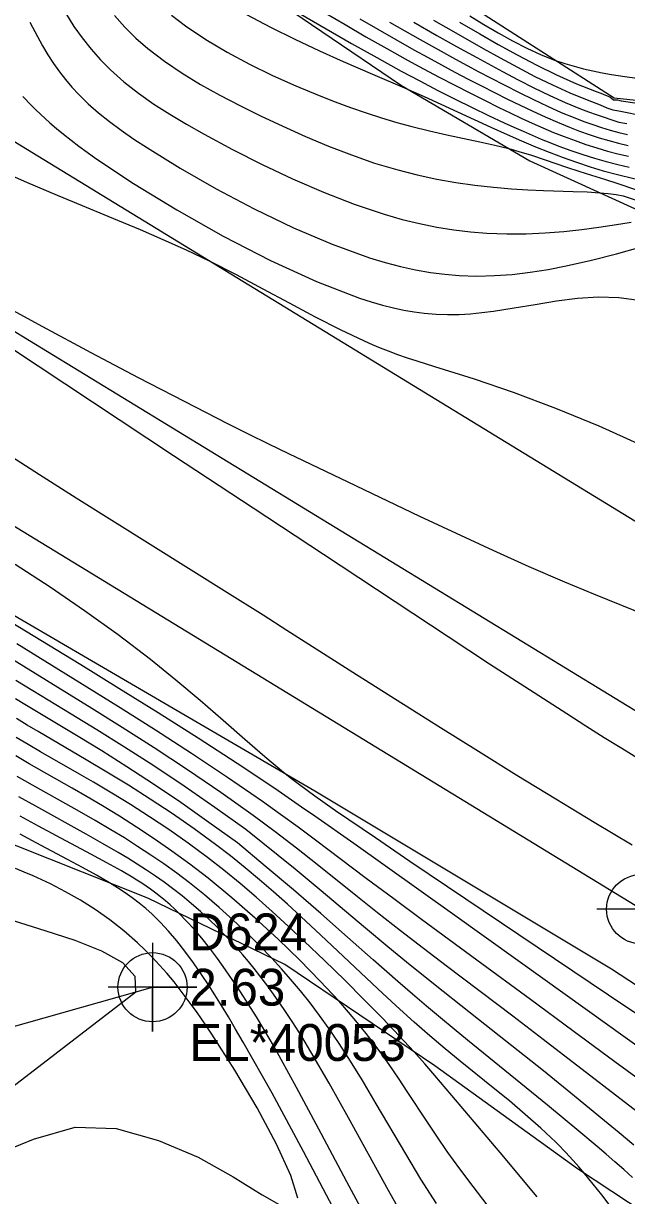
# Model space of a CAD drawing. Extents: x 2356077 to 2359823, y 225951 to 227822.
# Drawn here: x 2357415.2 to 2357456.1, y 226761.5 to 226841 of the extents above; entities that cross this region are included whole.
import ezdxf

# ---------------------------------------------------------------- set-up
doc = ezdxf.new("R2010")
doc.units = 0
for name, color, linetype in [('DTM Contours Major', 7, 'Continuous'), ('DTM Contours Minor', 7, 'Continuous'), ('Exist DTM Breakline', 7, 'Continuous'), ('Exist DTM Breakline Cogo Comment', 7, 'Continuous'), ('Exist DTM Breakline Cogo Elevation', 7, 'Continuous'), ('Exist DTM Breakline Cogo Number', 7, 'Continuous'), ('Exist DTM Breakline Cogo Point CELL', 7, 'Continuous'), ('Exist DTM Crownline', 7, 'Continuous'), ('Exist Roads EOP', 7, 'Continuous'), ('Exist Roads EOP Cogo Point CELL', 7, 'Continuous'), ('PH Exist DTM Breakline', 7, 'Continuous')]:
    doc.layers.add(name, color=color, linetype=linetype)

msp = doc.modelspace()

# ---------------------------------------------------------------- linework, layer by layer
at = {"layer": 'DTM Contours Major'}
for points in [[(2357418.055, 226841.706), (2357418.614, 226840.781), (2357419.189, 226840.016), (2357419.795, 226839.25), (2357420.43, 226838.532), (2357421.095, 226837.859), (2357422.02, 226837.03), (2357423, 226836.258), (2357424.035, 226835.531), (2357425.123, 226834.835), (2357426.264, 226834.158), (2357427.459, 226833.486), (2357429.378, 226832.455), (2357431.386, 226831.435), (2357433.453, 226830.456), (2357435.544, 226829.547), (2357437.627, 226828.735), (2357439.67, 226828.05), (2357440.884, 226827.705), (2357442.074, 226827.416), (2357443.241, 226827.181), (2357444.389, 226826.997), (2357445.52, 226826.861), (2357446.637, 226826.773), (2357447.983, 226826.724), (2357449.306, 226826.734), (2357450.6, 226826.792), (2357451.857, 226826.892), (2357453.073, 226827.025), (2357454.24, 226827.181), (2357455.722, 226827.41), (2357456.43, 226827.521)], [(2357435.618, 226841.738), (2357437.017, 226840.916), (2357438.433, 226840.098), (2357439.853, 226839.292), (2357441.26, 226838.509), (2357442.342, 226837.921), (2357443.406, 226837.354), (2357444.451, 226836.808), (2357445.475, 226836.284), (2357446.475, 226835.781), (2357447.451, 226835.301), (2357448.219, 226834.93), (2357448.972, 226834.574), (2357449.711, 226834.235), (2357450.439, 226833.913), (2357451.157, 226833.61), (2357451.868, 226833.325), (2357452.615, 226833.046), (2357453.355, 226832.789), (2357454.087, 226832.555), (2357454.813, 226832.343), (2357455.53, 226832.153), (2357456.24, 226831.985)], [(2357444.786, 226841.083), (2357446.149, 226840.283), (2357447.393, 226839.572), (2357448.687, 226838.858), (2357450.015, 226838.162), (2357451.363, 226837.503), (2357452.715, 226836.902), (2357454.057, 226836.38), (2357454.355, 226836.275), (2357454.682, 226836.127), (2357454.972, 226836.007), (2357455.234, 226835.817), (2357455.49, 226835.809), (2357455.749, 226835.746), (2357456.834, 226835.579)], [(2357460.34, 226766.891), (2357455.311, 226770.567), (2357452.46, 226772.675), (2357449.595, 226774.798), (2357445.955, 226777.469), (2357442.197, 226780.225), (2357440.317, 226781.615), (2357438.458, 226783.002), (2357435.005, 226785.604), (2357433.835, 226786.474), (2357432.638, 226787.349), (2357431.404, 226788.231), (2357429.048, 226789.855), (2357426.607, 226791.476), (2357424.153, 226793.059), (2357421.761, 226794.571), (2357419.504, 226795.975), (2357414.755, 226798.906)], [(2357450.046, 226761.398), (2357448.898, 226762.795), (2357447.793, 226764.116), (2357444.265, 226768.275), (2357443.116, 226769.631), (2357442.431, 226770.418), (2357441.672, 226771.262), (2357440.677, 226772.333), (2357439.547, 226773.515), (2357438.311, 226774.778), (2357436.996, 226776.093), (2357435.632, 226777.428), (2357434.247, 226778.752), (2357433.158, 226779.771), (2357432.07, 226780.764), (2357430.983, 226781.727), (2357429.892, 226782.659), (2357428.796, 226783.559), (2357427.692, 226784.423), (2357426.384, 226785.393), (2357425.07, 226786.314), (2357423.76, 226787.188), (2357422.463, 226788.015), (2357421.187, 226788.797), (2357419.943, 226789.536), (2357419.012, 226790.077), (2357416.358, 226791.595), (2357415.52, 226792.081), (2357414.703, 226792.565)], [(2357436.422, 226760.284), (2357434.203, 226764.474), (2357432.061, 226768.428), (2357430.107, 226771.904), (2357429.593, 226772.785), (2357429.102, 226773.609), (2357428.632, 226774.381), (2357428.181, 226775.102), (2357427.748, 226775.777), (2357427.33, 226776.409), (2357426.732, 226777.276), (2357426.157, 226778.063), (2357425.596, 226778.778), (2357425.042, 226779.429), (2357424.487, 226780.025), (2357423.924, 226780.572), (2357423.491, 226780.956), (2357423.044, 226781.323), (2357422.579, 226781.676), (2357422.091, 226782.021), (2357421.575, 226782.361), (2357421.027, 226782.702), (2357420.149, 226783.218), (2357419.201, 226783.746), (2357418.198, 226784.288), (2357416.073, 226785.42), (2357414.977, 226786.012)]]:
    msp.add_lwpolyline(points, dxfattribs=at)
at = {"layer": 'DTM Contours Minor'}
for points in [[(2357415.63, 226841.093), (2357416.488, 226839.482), (2357416.856, 226838.868), (2357417.237, 226838.282), (2357417.634, 226837.723), (2357418.05, 226837.186), (2357418.486, 226836.671), (2357418.946, 226836.175), (2357419.593, 226835.544), (2357420.289, 226834.934), (2357421.035, 226834.338), (2357421.836, 226833.747), (2357422.693, 226833.154), (2357423.608, 226832.552), (2357425.831, 226831.178), (2357428.275, 226829.779), (2357430.861, 226828.415), (2357433.509, 226827.142), (2357436.14, 226826.02), (2357438.676, 226825.105), (2357439.744, 226824.782), (2357440.784, 226824.509), (2357441.801, 226824.286), (2357442.8, 226824.112), (2357443.787, 226823.984), (2357444.767, 226823.903), (2357445.961, 226823.865), (2357447.156, 226823.89), (2357448.356, 226823.975), (2357449.564, 226824.115), (2357450.783, 226824.307), (2357452.017, 226824.546), (2357453.727, 226824.939), (2357455.418, 226825.379), (2357457.035, 226825.831)], [(2357421.371, 226841.526), (2357422.08, 226840.744), (2357422.834, 226840.004), (2357423.634, 226839.304), (2357424.759, 226838.435), (2357425.955, 226837.621), (2357427.214, 226836.853), (2357428.526, 226836.122), (2357429.881, 226835.42), (2357431.271, 226834.737), (2357432.788, 226834.022), (2357434.328, 226833.332), (2357435.884, 226832.679), (2357437.45, 226832.074), (2357439.02, 226831.53), (2357440.587, 226831.058), (2357441.914, 226830.72), (2357443.23, 226830.439), (2357444.532, 226830.21), (2357445.816, 226830.027), (2357447.079, 226829.887), (2357448.315, 226829.785), (2357449.415, 226829.72), (2357450.484, 226829.674), (2357452.499, 226829.605), (2357453.431, 226829.564), (2357454.305, 226829.507), (2357454.863, 226829.456), (2357455.396, 226829.395), (2357455.89, 226829.306), (2357456.773, 226829.007)], [(2357425.234, 226841.561), (2357426.197, 226840.834), (2357427.562, 226839.918), (2357429.016, 226839.051), (2357430.536, 226838.235), (2357432.1, 226837.471), (2357433.684, 226836.76), (2357435.266, 226836.104), (2357436.336, 226835.686), (2357437.395, 226835.295), (2357438.445, 226834.931), (2357439.486, 226834.594), (2357440.519, 226834.284), (2357441.545, 226834.002), (2357442.745, 226833.705), (2357443.923, 226833.438), (2357446.154, 226832.963), (2357447.179, 226832.737), (2357448.123, 226832.507), (2357448.508, 226832.404), (2357448.878, 226832.298), (2357449.587, 226832.08), (2357450.581, 226831.749), (2357452.027, 226831.256), (2357452.876, 226830.973), (2357453.742, 226830.694), (2357454.617, 226830.426), (2357455.512, 226830.133), (2357456.795, 226829.702)], [(2357430.326, 226841.603), (2357431.951, 226840.741), (2357433.613, 226839.92), (2357435.272, 226839.145), (2357436.889, 226838.422), (2357438.88, 226837.562), (2357441.039, 226836.638), (2357441.294, 226836.527), (2357442.387, 226836.039), (2357443.505, 226835.529), (2357446.902, 226833.962), (2357448.01, 226833.462), (2357448.979, 226833.037), (2357449.929, 226832.635), (2357450.866, 226832.257), (2357451.8, 226831.904), (2357452.725, 226831.577), (2357453.637, 226831.278), (2357454.533, 226831.008), (2357455.412, 226830.768), (2357456.705, 226830.453)], [(2357434.02, 226841.635), (2357435.742, 226840.622), (2357437.462, 226839.632), (2357439.162, 226838.676), (2357440.824, 226837.766), (2357442.083, 226837.094), (2357443.307, 226836.457), (2357444.493, 226835.855), (2357445.641, 226835.287), (2357446.749, 226834.754), (2357447.816, 226834.254), (2357448.459, 226833.96), (2357449.089, 226833.679), (2357449.706, 226833.411), (2357450.314, 226833.155), (2357450.914, 226832.912), (2357451.508, 226832.682), (2357452.326, 226832.382), (2357453.137, 226832.107), (2357453.938, 226831.856), (2357454.73, 226831.629), (2357455.511, 226831.427), (2357456.28, 226831.25)], [(2357438.01, 226841.311), (2357439.234, 226840.6), (2357440.459, 226839.9), (2357441.677, 226839.216), (2357442.617, 226838.698), (2357443.548, 226838.193), (2357444.468, 226837.702), (2357445.377, 226837.224), (2357446.275, 226836.759), (2357447.16, 226836.307), (2357448.035, 226835.867), (2357448.897, 226835.442), (2357449.748, 226835.036), (2357450.588, 226834.651), (2357451.416, 226834.29), (2357452.234, 226833.957), (2357452.913, 226833.7), (2357453.585, 226833.463), (2357454.251, 226833.248), (2357454.91, 226833.052), (2357455.565, 226832.877), (2357456.214, 226832.722)], [(2357440.029, 226841.094), (2357441.072, 226840.492), (2357442.11, 226839.902), (2357442.915, 226839.452), (2357444.513, 226838.574), (2357446.1, 226837.723), (2357446.891, 226837.306), (2357447.861, 226836.8), (2357448.827, 226836.308), (2357449.787, 226835.834), (2357450.738, 226835.385), (2357451.678, 226834.966), (2357452.604, 226834.584), (2357453.214, 226834.352), (2357453.817, 226834.138), (2357454.415, 226833.943), (2357455.009, 226833.765), (2357455.595, 226833.598), (2357456.184, 226833.461)], [(2357441.689, 226841.074), (2357443.232, 226840.187), (2357444.583, 226839.427), (2357445.947, 226838.675), (2357447.693, 226837.731), (2357448.76, 226837.17), (2357449.831, 226836.627), (2357450.898, 226836.112), (2357451.955, 226835.634), (2357452.995, 226835.204), (2357453.529, 226835.002), (2357454.058, 226834.815), (2357455.59, 226834.299), (2357456.137, 226834.211)], [(2357443.012, 226841.228), (2357444.677, 226840.262), (2357446.393, 226839.289), (2357447.535, 226838.655), (2357448.705, 226838.023), (2357449.892, 226837.408), (2357451.086, 226836.824), (2357452.273, 226836.286), (2357453.444, 226835.809), (2357454.327, 226835.484), (2357454.779, 226835.272), (2357455.174, 226835.138), (2357455.597, 226835.071), (2357456.03, 226834.975), (2357456.911, 226834.787)], [(2357445.475, 226841.503), (2357446.432, 226840.92), (2357447.396, 226840.354), (2357448.366, 226839.817), (2357449.339, 226839.32), (2357450.312, 226838.874), (2357451.281, 226838.489), (2357451.914, 226838.275), (2357452.546, 226838.088), (2357453.179, 226837.925), (2357453.814, 226837.783), (2357454.452, 226837.657), (2357455.096, 226837.544), (2357456.001, 226837.402), (2357458.756, 226837.013)], [(2357415.149, 226836.037), (2357415.737, 226835.439), (2357416.039, 226835.144), (2357416.347, 226834.85), (2357416.665, 226834.557), (2357416.993, 226834.264), (2357417.445, 226833.875), (2357417.922, 226833.483), (2357418.425, 226833.085), (2357418.957, 226832.68), (2357419.521, 226832.266), (2357420.118, 226831.841), (2357422.674, 226830.136), (2357425.597, 226828.347), (2357428.739, 226826.575), (2357431.952, 226824.92), (2357435.089, 226823.483), (2357438.002, 226822.363), (2357438.794, 226822.109), (2357439.558, 226821.889), (2357440.295, 226821.704), (2357441.009, 226821.552), (2357441.702, 226821.433), (2357442.379, 226821.345), (2357443.185, 226821.278), (2357443.975, 226821.252), (2357444.754, 226821.263), (2357445.529, 226821.307), (2357446.304, 226821.38), (2357447.084, 226821.478), (2357448.487, 226821.696), (2357449.912, 226821.94), (2357451.347, 226822.172), (2357452.78, 226822.352), (2357454.198, 226822.443), (2357455.588, 226822.407), (2357456.783, 226822.242)], [(2357413.246, 226831.182), (2357415.414, 226830.24), (2357417.497, 226829.35), (2357418.527, 226828.917), (2357421.574, 226827.656), (2357423.113, 226827.011), (2357424.664, 226826.341), (2357426.229, 226825.635), (2357427.807, 226824.883), (2357429.621, 226823.964), (2357431.435, 226823.005), (2357433.231, 226822.041), (2357434.989, 226821.106), (2357436.69, 226820.237), (2357438.314, 226819.466), (2357438.861, 226819.226), (2357439.399, 226819.001), (2357439.931, 226818.79), (2357440.577, 226818.549), (2357441.225, 226818.322), (2357441.883, 226818.104), (2357443.09, 226817.724), (2357445.058, 226817.114), (2357445.769, 226816.886), (2357448.411, 226815.982), (2357451.28, 226814.909), (2357454.223, 226813.708), (2357457.087, 226812.421)], [(2357457.587, 226800.803), (2357453.887, 226802.291), (2357451.932, 226803.097), (2357449.515, 226804.138), (2357447.051, 226805.243), (2357444.566, 226806.391), (2357442.085, 226807.56), (2357437.237, 226809.876), (2357433.199, 226811.814), (2357431.848, 226812.469), (2357430.474, 226813.144), (2357429.064, 226813.845), (2357426.113, 226815.343), (2357423.01, 226816.955), (2357419.796, 226818.655), (2357416.514, 226820.416), (2357413.203, 226822.212)], [(2357412.492, 226820.221), (2357425.388, 226811.691), (2357430.776, 226808.14), (2357435.546, 226805.003), (2357444.012, 226799.416), (2357446.823, 226797.57), (2357449.525, 226795.809), (2357452.053, 226794.181), (2357453.356, 226793.352), (2357454.597, 226792.572), (2357455.784, 226791.835), (2357456.926, 226791.136)], [(2357456.488, 226785.269), (2357453.923, 226786.799), (2357451.31, 226788.379), (2357448.678, 226789.988), (2357446.058, 226791.606), (2357443.479, 226793.215), (2357440.971, 226794.794), (2357437.783, 226796.82), (2357433.067, 226799.828), (2357431.452, 226800.852), (2357428.995, 226802.402), (2357418.783, 226808.802), (2357416.292, 226810.374), (2357412.848, 226812.565)], [(2357458.855, 226772.422), (2357454.881, 226775.088), (2357443.959, 226782.441), (2357441.416, 226784.157), (2357439.073, 226785.746), (2357436.367, 226787.598), (2357435.503, 226788.201), (2357434.963, 226788.584), (2357434.436, 226788.966), (2357433.914, 226789.355), (2357433.388, 226789.76), (2357432.85, 226790.188), (2357431.579, 226791.247), (2357430.209, 226792.433), (2357428.743, 226793.716), (2357427.186, 226795.067), (2357425.54, 226796.457), (2357423.81, 226797.858), (2357421.618, 226799.527), (2357419.338, 226801.161), (2357417.001, 226802.751), (2357414.636, 226804.289)], [(2357458.079, 226770.755), (2357456.024, 226772.207), (2357453.471, 226774.034), (2357448.758, 226777.419), (2357444.297, 226780.606), (2357437.601, 226785.363), (2357434.954, 226787.229), (2357434.067, 226787.848), (2357433.167, 226788.469), (2357432.249, 226789.095), (2357429.697, 226790.796), (2357427.04, 226792.518), (2357424.343, 226794.229), (2357421.67, 226795.897), (2357419.084, 226797.49), (2357415.336, 226799.772), (2357411.261, 226802.23)], [(2357457.134, 226766.947), (2357450.452, 226772.089), (2357448.394, 226773.661), (2357443.884, 226777.07), (2357442.335, 226778.25), (2357440.774, 226779.452), (2357439.211, 226780.677), (2357437.86, 226781.753), (2357435.125, 226783.944), (2357433.72, 226785.052), (2357432.276, 226786.164), (2357430.783, 226787.277), (2357428.582, 226788.842), (2357426.325, 226790.376), (2357424.072, 226791.853), (2357421.886, 226793.247), (2357419.828, 226794.532), (2357415.215, 226797.373), (2357413.871, 226798.22)], [(2357456.596, 226764.914), (2357455.608, 226765.747), (2357454.621, 226766.567), (2357452.584, 226768.237), (2357450.476, 226769.943), (2357448.338, 226771.651), (2357446.077, 226773.433), (2357443.672, 226775.325), (2357442.439, 226776.306), (2357441.185, 226777.317), (2357439.908, 226778.365), (2357438.393, 226779.634), (2357435.255, 226782.284), (2357433.624, 226783.636), (2357430.278, 226786.326), (2357428.172, 226787.818), (2357426.096, 226789.26), (2357424.04, 226790.63), (2357422.048, 226791.911), (2357420.166, 226793.09), (2357418.44, 226794.149), (2357415.831, 226795.734), (2357414.689, 226796.439)], [(2357456.503, 226762.713), (2357455.918, 226763.251), (2357455.326, 226763.779), (2357454.726, 226764.302), (2357454.117, 226764.822), (2357452.868, 226765.868), (2357450.74, 226767.618), (2357445.319, 226772.035), (2357444.41, 226772.781), (2357443.488, 226773.546), (2357442.547, 226774.334), (2357441.585, 226775.152), (2357440.597, 226776.005), (2357438.921, 226777.478), (2357437.175, 226779.029), (2357435.368, 226780.625), (2357433.507, 226782.235), (2357431.602, 226783.83), (2357429.709, 226785.427), (2357427.768, 226786.8), (2357425.877, 226788.144), (2357424.018, 226789.404), (2357422.22, 226790.575), (2357420.512, 226791.649), (2357418.921, 226792.622), (2357415.295, 226794.796), (2357414.657, 226795.187)], [(2357455.679, 226759.887), (2357454.43, 226761.534), (2357453.256, 226762.996), (2357452.867, 226763.452), (2357452.485, 226763.881), (2357451.974, 226764.429), (2357451.44, 226764.973), (2357451.305, 226765.107), (2357450.291, 226766.066), (2357449.241, 226766.996), (2357448.162, 226767.907), (2357447.063, 226768.806), (2357444.834, 226770.608), (2357443.805, 226771.456), (2357442.768, 226772.332), (2357442.243, 226772.786), (2357441.712, 226773.253), (2357440.491, 226774.356), (2357439.238, 226775.516), (2357435.358, 226779.172), (2357434.044, 226780.392), (2357433.103, 226781.249), (2357432.157, 226782.091), (2357431.202, 226782.918), (2357430.233, 226783.731), (2357429.246, 226784.527), (2357428.235, 226785.308), (2357426.782, 226786.372), (2357425.296, 226787.4), (2357423.8, 226788.386), (2357422.315, 226789.327), (2357420.862, 226790.217), (2357419.464, 226791.051), (2357416.196, 226792.959), (2357415.446, 226793.403), (2357414.718, 226793.842)], [(2357446.645, 226760.865), (2357445.7, 226762.097), (2357444.796, 226763.304), (2357443.943, 226764.487), (2357443.232, 226765.518), (2357442.557, 226766.529), (2357441.274, 226768.493), (2357440.646, 226769.444), (2357440.013, 226770.373), (2357439.51, 226771.083), (2357438.991, 226771.786), (2357438.446, 226772.492), (2357437.868, 226773.207), (2357437.25, 226773.939), (2357436.583, 226774.697), (2357435.336, 226776.042), (2357433.958, 226777.448), (2357432.478, 226778.881), (2357430.926, 226780.308), (2357429.332, 226781.696), (2357427.725, 226783.012), (2357426.491, 226783.963), (2357425.27, 226784.855), (2357424.065, 226785.693), (2357422.878, 226786.479), (2357421.712, 226787.219), (2357420.569, 226787.916), (2357419.527, 226788.531), (2357418.509, 226789.118), (2357415.595, 226790.774), (2357414.672, 226791.311)], [(2357443.219, 226760.943), (2357442.163, 226762.615), (2357441.13, 226764.324), (2357439.136, 226767.716), (2357438.174, 226769.335), (2357437.233, 226770.858), (2357436.579, 226771.864), (2357435.931, 226772.812), (2357435.286, 226773.71), (2357434.639, 226774.565), (2357433.987, 226775.383), (2357433.324, 226776.172), (2357432.698, 226776.882), (2357432.044, 226777.591), (2357431.22, 226778.446), (2357430.345, 226779.313), (2357429.424, 226780.182), (2357428.466, 226781.042), (2357427.477, 226781.885), (2357426.464, 226782.699), (2357425.6, 226783.354), (2357424.726, 226783.984), (2357423.841, 226784.592), (2357422.946, 226785.179), (2357422.043, 226785.748), (2357421.133, 226786.302), (2357420.067, 226786.928), (2357418.997, 226787.539), (2357415.816, 226789.329), (2357414.783, 226789.924)], [(2357441.328, 226759.419), (2357439.961, 226761.843), (2357437.25, 226766.772), (2357435.945, 226769.109), (2357434.701, 226771.25), (2357434.077, 226772.272), (2357433.473, 226773.222), (2357432.888, 226774.104), (2357432.321, 226774.924), (2357431.77, 226775.687), (2357431.234, 226776.398), (2357430.847, 226776.891), (2357430.464, 226777.363), (2357430.081, 226777.816), (2357429.696, 226778.256), (2357429.305, 226778.686), (2357428.906, 226779.11), (2357428.36, 226779.665), (2357427.794, 226780.215), (2357427.205, 226780.757), (2357426.594, 226781.291), (2357425.961, 226781.815), (2357425.304, 226782.327), (2357424.736, 226782.747), (2357424.15, 226783.16), (2357423.547, 226783.566), (2357422.924, 226783.968), (2357422.283, 226784.367), (2357421.622, 226784.765), (2357420.559, 226785.383), (2357419.458, 226786.004), (2357416.036, 226787.899), (2357414.892, 226788.549)], [(2357438.908, 226759.153), (2357437.137, 226762.426), (2357435.397, 226765.701), (2357433.724, 226768.829), (2357432.154, 226771.66), (2357431.567, 226772.67), (2357431.001, 226773.614), (2357430.454, 226774.496), (2357429.924, 226775.32), (2357429.41, 226776.091), (2357428.91, 226776.812), (2357428.356, 226777.58), (2357427.816, 226778.291), (2357427.289, 226778.949), (2357426.773, 226779.556), (2357426.267, 226780.115), (2357425.767, 226780.629), (2357425.455, 226780.931), (2357425.142, 226781.218), (2357424.826, 226781.493), (2357424.503, 226781.758), (2357424.171, 226782.014), (2357423.828, 226782.265), (2357423.53, 226782.472), (2357423.22, 226782.678), (2357422.899, 226782.884), (2357422.564, 226783.09), (2357421.854, 226783.51), (2357420.858, 226784.067), (2357419.779, 226784.649), (2357417.44, 226785.888), (2357416.215, 226786.544), (2357414.978, 226787.223)], [(2357433.819, 226761.308), (2357433.33, 226762.861), (2357432.359, 226764.978), (2357431.048, 226767.433), (2357429.543, 226769.998), (2357427.984, 226772.446), (2357427.627, 226772.976), (2357427.276, 226773.488), (2357426.928, 226773.982), (2357426.585, 226774.457), (2357426.245, 226774.915), (2357425.909, 226775.356), (2357425.413, 226775.98), (2357424.922, 226776.57), (2357424.431, 226777.127), (2357423.939, 226777.655), (2357423.443, 226778.157), (2357422.939, 226778.636), (2357422.008, 226779.448), (2357421.049, 226780.197), (2357420.067, 226780.887), (2357419.066, 226781.52), (2357418.052, 226782.1), (2357417.028, 226782.628), (2357416.44, 226782.909), (2357415.85, 226783.177), (2357415.258, 226783.435), (2357414.664, 226783.686)], [(2357406.026, 226762.411), (2357422.829, 226775.306), (2357422.772, 226776.356), (2357421.943, 226777.267), (2357420.527, 226778.067), (2357418.708, 226778.787), (2357416.67, 226779.455), (2357414.6, 226780.102)], [(2357408.542, 226760.93), (2357410.725, 226762.736), (2357413.205, 226764.225), (2357415.887, 226765.308), (2357418.715, 226766.121), (2357421.479, 226766.052), (2357424.364, 226765.233), (2357427.052, 226764.09), (2357429.434, 226762.762), (2357431.403, 226761.536), (2357432.855, 226760.703)]]:
    msp.add_lwpolyline(points, dxfattribs=at)
at = {"layer": 'Exist DTM Breakline'}
for points in [[(2357351.861, 226686.877), (2357362.089, 226692.854), (2357395.954, 226711.24), (2357409.854, 226743.86), (2357404.438, 226770.104), (2357423.956, 226775.625)], [(2357362.089, 226692.854), (2357395.954, 226711.24), (2357409.854, 226743.86), (2357404.438, 226770.104), (2357423.956, 226775.625)]]:
    msp.add_lwpolyline(points, dxfattribs=at)
at = {"layer": 'Exist DTM Breakline Cogo Point CELL'}
msp.add_lwpolyline([(2357423.956, 226778.625), (2357423.956, 226772.625), (2357423.956, 226775.625), (2357426.956, 226775.625), (2357420.956, 226775.625)], dxfattribs=at)
msp.add_circle((2357423.956, 226775.625), 2.344, dxfattribs=at)
at = {"layer": 'Exist DTM Crownline'}
msp.add_lwpolyline([(2357542.756, 226741.609), (2357459.889, 226792.427), (2357374.177, 226844.74), (2357291.426, 226895.083), (2357208.118, 226946.275), (2357125.882, 226996.539), (2357045.017, 227045.595), (2356966.337, 227093.498), (2356883.413, 227143.712), (2356799.704, 227194.618), (2356722.637, 227241.528), (2356636.765, 227293.74), (2356553.053, 227344.465), (2356470.397, 227394.758), (2356383.201, 227447.638), (2356299.889, 227498.478), (2356223.248, 227545.375)], dxfattribs=at)
at = {"layer": 'Exist Roads EOP'}
for points in [[(2357548.158, 226751.097), (2357465.654, 226801.744), (2357379.741, 226854.27), (2357296.317, 226905.048), (2357214.489, 226955.136), (2357131.706, 227005.719), (2357050.471, 227054.837), (2356971.347, 227103.361), (2356888.766, 227153.021), (2356805.008, 227204.071), (2356729.232, 227250.322), (2356641.873, 227303.321), (2356558.204, 227353.943), (2356475.441, 227404.348), (2356389.192, 227456.864), (2356305.906, 227507.596), (2356229.771, 227554.142)], [(2357548.158, 226751.097), (2357551.518, 226748.955), (2357539.932, 226730.044), (2357536.732, 226732.588), (2357457.094, 226780.917), (2357368.575, 226834.971), (2357285.95, 226885.112), (2357202.56, 226936.462), (2357119.743, 226986.718), (2357040.047, 227034.838), (2356959.55, 227083.993), (2356876.77, 227134.388), (2356794.33, 227184.148), (2356716.529, 227232.438), (2356632.17, 227283.448), (2356547.589, 227334.799), (2356465.16, 227384.805), (2356376.528, 227438.798), (2356293.908, 227488.913), (2356217.843, 227535.566)]]:
    msp.add_lwpolyline(points, dxfattribs=at)
at = {"layer": 'Exist Roads EOP Cogo Point CELL'}
msp.add_lwpolyline([(2357457.094, 226783.917), (2357457.094, 226777.917), (2357457.094, 226780.917), (2357460.094, 226780.917), (2357454.094, 226780.917)], dxfattribs=at)
msp.add_circle((2357457.094, 226780.917), 2.344, dxfattribs=at)
at = {"layer": 'PH Exist DTM Breakline'}
for points in [[(2357134.751, 226970.426), (2357158.028, 226955.6), (2357176.952, 226945.122), (2357197.905, 226932.262), (2357212.892, 226921.066), (2357229.01, 226911.408), (2357243.825, 226903.007), (2357264.516, 226891.487), (2357285.525, 226878.969), (2357309.065, 226864.903), (2357332.833, 226850.108), (2357352.43, 226838.187), (2357373.686, 226825.25), (2357394.277, 226813), (2357414.012, 226801.184), (2357434.963, 226788.955), (2357455.092, 226776.87), (2357475.043, 226763.829)], [(2357466.748, 226754.09), (2357452.775, 226763.314), (2357443.115, 226770.288), (2357432.931, 226777.162), (2357423.626, 226781.666), (2357414.775, 226785.197), (2357406.24, 226788.427), (2357395.626, 226793.612), (2357389.127, 226799.356), (2357382.246, 226804.926), (2357375.363, 226810.348), (2357370.567, 226815.95), (2357365.485, 226820.158), (2357357.345, 226824.66), (2357348.411, 226829.41), (2357338.404, 226834.834), (2357329.327, 226839.832), (2357322.093, 226843.761)], [(2357430.033, 226844.128), (2357440.834, 226836.798), (2357449.54, 226831.674), (2357457.14, 226828.218)], [(2357462.328, 226835.187), (2357455.274, 226835.923), (2357444.131, 226843.084)]]:
    msp.add_lwpolyline(points, dxfattribs=at)

# ---------------------------------------------------------------- texts
at = {"layer": 'Exist DTM Breakline Cogo Comment'}
msp.add_text('EL*40053', height=2.5, dxfattribs=at).set_placement((2357426.456, 226770.625))
at = {"layer": 'Exist DTM Breakline Cogo Elevation'}
msp.add_text('2.63', height=2.5, dxfattribs=at).set_placement((2357426.456, 226774.375))
at = {"layer": 'Exist DTM Breakline Cogo Number'}
msp.add_text('D624', height=2.5, dxfattribs=at).set_placement((2357426.456, 226778.125))

doc.saveas('drawing.dxf')
